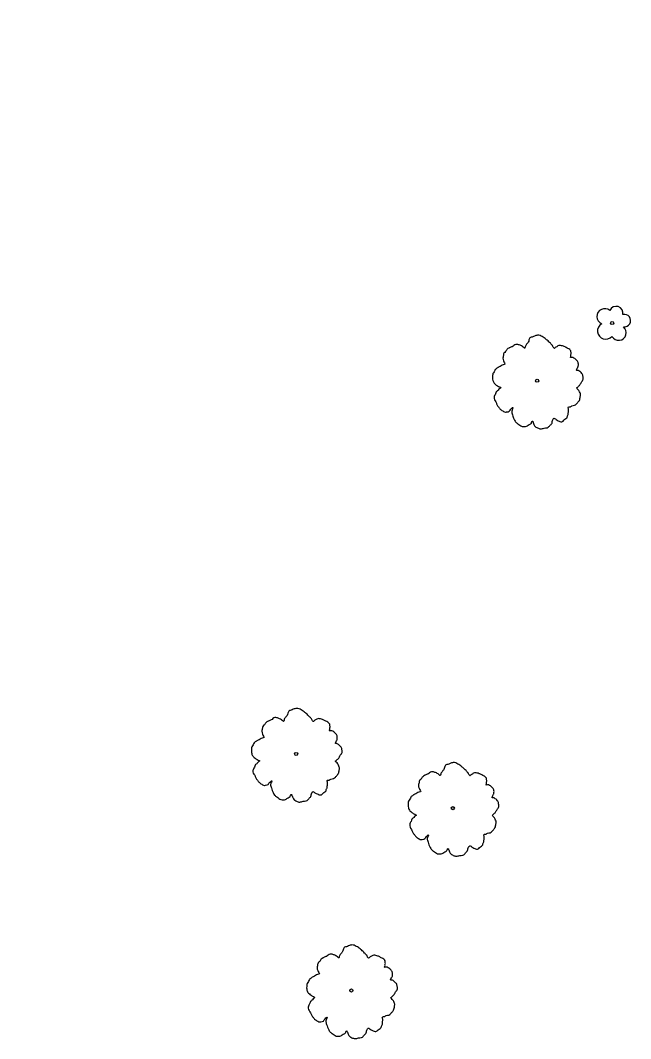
# Model space of a CAD drawing. Extents: x 2132221 to 2141942, y 535736 to 547298.
# Drawn here: x 2138723.7 to 2138821, y 541420.8 to 541583.2 of the extents above; entities that cross this region are included whole.
import ezdxf

# ---------------------------------------------------------------- set-up
doc = ezdxf.new("R2010")
doc.units = 0
doc.layers.add('RD_EX_VEG', color=7, linetype='Continuous')
doc.layers.add('RD_HC_Cl', color=7, linetype='Continuous')

msp = doc.modelspace()

# ---------------------------------------------------------------- linework, layer by layer
at = {"layer": 'RD_EX_VEG'}
for centre, radius in [((2138818.01, 541534.91), 0.25), ((2138806.07, 541525.71), 0.25), ((2138806.05, 541525.7), 0.0001), ((2138767.64, 541466.21), 0.25), ((2138767.62, 541466.2), 0.0001), ((2138792.62, 541457.57), 0.25), ((2138792.6, 541457.57), 0.0001), ((2138776.45, 541428.5), 0.25), ((2138776.43, 541428.5), 0.0001)]:
    msp.add_circle(centre, radius, dxfattribs=at)
for centre, radius, start, end in [((2138816.83, 541535.95), 1.26, 49.0921, 247.3743), ((2138818.66, 541536.49), 1.08, 347.6166, 157.3963), ((2138819.97, 541535.29), 0.995, 261.4029, 104.687), ((2138817, 541533.65), 1.32, 119.5229, 318.3992), ((2138819.05, 541533.37), 1.22, 209.207, 50.7449)]:
    msp.add_arc(centre, radius, start, end, dxfattribs=at)
for points in [[(2138811.43, 541530.46), (2138811.25, 541530.7), (2138810.95, 541530.87), (2138810.71, 541530.99), (2138810.5, 541531.1), (2138810.28, 541531.2), (2138809.94, 541531.3), (2138809.65, 541531.33), (2138809.38, 541531.26), (2138809.18, 541531.14), (2138808.94, 541530.99), (2138808.81, 541530.87), (2138808.71, 541530.95), (2138808.63, 541531.07), (2138808.51, 541531.31), (2138808.34, 541531.49), (2138808.17, 541531.68), (2138807.92, 541531.92), (2138807.68, 541532.17), (2138807.46, 541532.34), (2138807.2, 541532.55), (2138806.86, 541532.74), (2138806.53, 541532.91), (2138806.14, 541532.96), (2138805.62, 541532.83), (2138805.28, 541532.68), (2138804.99, 541532.62), (2138804.76, 541532.21), (2138804.63, 541531.84), (2138804.5, 541531.69), (2138804.23, 541531.34), (2138804.14, 541531.12), (2138804.07, 541530.89), (2138804, 541530.93), (2138803.71, 541531.17), (2138803.44, 541531.32), (2138802.98, 541531.48), (2138802.67, 541531.5), (2138802.36, 541531.35), (2138802.09, 541531.13), (2138801.87, 541531.07), (2138801.62, 541530.94), (2138801.55, 541530.91), (2138801.27, 541530.72), (2138801.01, 541530.35), (2138800.77, 541530.09), (2138800.69, 541529.85), (2138800.66, 541529.62), (2138800.6, 541529.32), (2138800.7, 541528.87), (2138800.85, 541528.57), (2138800.97, 541528.4), (2138800.48, 541528.19), (2138800.19, 541527.99), (2138799.81, 541527.81), (2138799.75, 541527.76), (2138799.37, 541527.48), (2138799.23, 541527.15), (2138799.01, 541526.84), (2138798.96, 541526.56), (2138798.93, 541526.15), (2138798.98, 541525.76), (2138799.23, 541525.31), (2138799.52, 541525.03), (2138800.04, 541524.73), (2138800.26, 541524.59), (2138800.11, 541524.49), (2138799.86, 541524.22), (2138799.54, 541523.93), (2138799.41, 541523.6), (2138799.27, 541523.34), (2138799.19, 541523.06), (2138799.24, 541522.67), (2138799.46, 541522.33), (2138799.64, 541521.91), (2138799.89, 541521.53), (2138800.21, 541521.15), (2138800.72, 541520.81), (2138801, 541520.69), (2138801.2, 541520.73), (2138801.61, 541520.84), (2138801.74, 541521.03), (2138802.2, 541521.42), (2138802.14, 541521.23), (2138802, 541520.86), (2138802.12, 541520.29), (2138802.26, 541519.88), (2138802.47, 541519.43), (2138802.62, 541519.16), (2138802.99, 541518.86), (2138803.3, 541518.63), (2138803.65, 541518.44), (2138804.05, 541518.41), (2138804.38, 541518.46), (2138804.61, 541518.61), (2138804.94, 541518.81), (2138805.1, 541518.89)], [(2138805.1, 541518.89), (2138805.18, 541519.07), (2138805.33, 541519.27), (2138805.36, 541519.2), (2138805.44, 541519.04), (2138805.54, 541518.75), (2138805.63, 541518.54), (2138805.87, 541518.31), (2138806.13, 541518.18), (2138806.64, 541518.03), (2138807.17, 541518.15), (2138807.65, 541518.22), (2138807.94, 541518.39), (2138808.08, 541518.58), (2138808.43, 541518.93), (2138808.48, 541519.25), (2138808.53, 541519.37), (2138808.76, 541519.72), (2138808.85, 541519.69), (2138809.07, 541519.53), (2138809.42, 541519.33), (2138809.69, 541519.22), (2138809.98, 541519.17), (2138810.19, 541519.27), (2138810.47, 541519.56), (2138810.8, 541519.79), (2138810.86, 541519.95), (2138810.9, 541520.12), (2138811, 541520.31), (2138811, 541520.52), (2138811.05, 541520.7), (2138811.05, 541520.84), (2138811.08, 541521.03), (2138811.05, 541521.25), (2138810.99, 541521.39), (2138811.06, 541521.53), (2138811.31, 541521.56), (2138811.42, 541521.59), (2138811.6, 541521.72), (2138812.01, 541521.79), (2138812.34, 541522.03), (2138812.62, 541522.35), (2138812.79, 541522.57), (2138812.89, 541522.87), (2138812.94, 541523.19), (2138812.98, 541523.4), (2138812.95, 541523.61), (2138812.82, 541523.93), (2138812.69, 541524.15), (2138812.45, 541524.41), (2138812.36, 541524.59), (2138812.41, 541524.61), (2138812.52, 541524.71), (2138812.72, 541524.89), (2138813, 541525.25), (2138813.27, 541525.7), (2138813.29, 541525.72), (2138813.4, 541525.96), (2138813.4, 541526.26), (2138813.35, 541526.46), (2138813.31, 541526.69), (2138813.16, 541526.89), (2138812.96, 541527.11), (2138812.73, 541527.28), (2138812.52, 541527.36), (2138812.31, 541527.4), (2138812.37, 541527.56), (2138812.53, 541527.84), (2138812.6, 541527.98), (2138812.63, 541528.2), (2138812.62, 541528.5), (2138812.41, 541528.92), (2138811.93, 541529.33), (2138811.58, 541529.41), (2138811.35, 541529.41), (2138811.41, 541529.53), (2138811.42, 541529.81), (2138811.48, 541530), (2138811.46, 541530.22), (2138811.43, 541530.39), (2138811.4, 541530.5)], [(2138773, 541470.97), (2138772.82, 541471.2), (2138772.52, 541471.38), (2138772.28, 541471.49), (2138772.07, 541471.61), (2138771.85, 541471.7), (2138771.51, 541471.81), (2138771.21, 541471.84), (2138770.95, 541471.76), (2138770.75, 541471.64), (2138770.51, 541471.49), (2138770.38, 541471.37), (2138770.28, 541471.45), (2138770.2, 541471.58), (2138770.08, 541471.81), (2138769.91, 541472), (2138769.74, 541472.18), (2138769.49, 541472.42), (2138769.25, 541472.68), (2138769.03, 541472.84), (2138768.77, 541473.05), (2138768.42, 541473.24), (2138768.1, 541473.41), (2138767.71, 541473.46), (2138767.19, 541473.33), (2138766.85, 541473.18), (2138766.56, 541473.12), (2138766.33, 541472.71), (2138766.19, 541472.34), (2138766.06, 541472.19), (2138765.8, 541471.85), (2138765.71, 541471.62), (2138765.64, 541471.39), (2138765.57, 541471.43), (2138765.28, 541471.67), (2138765.01, 541471.82), (2138764.55, 541471.98), (2138764.24, 541472), (2138763.93, 541471.85), (2138763.65, 541471.63), (2138763.44, 541471.57), (2138763.19, 541471.44), (2138763.11, 541471.41), (2138762.84, 541471.22), (2138762.58, 541470.85), (2138762.34, 541470.59), (2138762.26, 541470.35), (2138762.23, 541470.12), (2138762.17, 541469.82), (2138762.27, 541469.37), (2138762.42, 541469.07), (2138762.53, 541468.9), (2138762.05, 541468.69), (2138761.76, 541468.49), (2138761.38, 541468.31), (2138761.32, 541468.26), (2138760.94, 541467.98), (2138760.8, 541467.65), (2138760.58, 541467.34), (2138760.53, 541467.06), (2138760.5, 541466.65), (2138760.55, 541466.26), (2138760.8, 541465.81), (2138761.09, 541465.53), (2138761.61, 541465.23), (2138761.83, 541465.09), (2138761.68, 541464.99), (2138761.43, 541464.72), (2138761.11, 541464.43), (2138760.98, 541464.1), (2138760.84, 541463.84), (2138760.76, 541463.56), (2138760.81, 541463.17), (2138761.03, 541462.83), (2138761.21, 541462.41), (2138761.46, 541462.03), (2138761.78, 541461.65), (2138762.29, 541461.31), (2138762.57, 541461.19), (2138762.77, 541461.23), (2138763.18, 541461.34), (2138763.31, 541461.53), (2138763.77, 541461.92), (2138763.71, 541461.73), (2138763.57, 541461.36), (2138763.69, 541460.79), (2138763.83, 541460.38), (2138764.04, 541459.93), (2138764.19, 541459.66), (2138764.57, 541459.36), (2138764.88, 541459.13), (2138765.22, 541458.94), (2138765.63, 541458.91), (2138765.95, 541458.96), (2138766.18, 541459.11), (2138766.51, 541459.31), (2138766.67, 541459.39)], [(2138766.67, 541459.39), (2138766.75, 541459.57), (2138766.9, 541459.77), (2138766.93, 541459.7), (2138767.01, 541459.54), (2138767.11, 541459.25), (2138767.21, 541459.04), (2138767.44, 541458.82), (2138767.7, 541458.68), (2138768.21, 541458.54), (2138768.75, 541458.66), (2138769.23, 541458.72), (2138769.52, 541458.89), (2138769.65, 541459.08), (2138770, 541459.44), (2138770.05, 541459.75), (2138770.1, 541459.87), (2138770.33, 541460.22), (2138770.42, 541460.2), (2138770.64, 541460.03), (2138770.99, 541459.84), (2138771.27, 541459.72), (2138771.55, 541459.67), (2138771.76, 541459.77), (2138772.04, 541460.06), (2138772.37, 541460.29), (2138772.43, 541460.45), (2138772.47, 541460.63), (2138772.57, 541460.82), (2138772.57, 541461.03), (2138772.62, 541461.2), (2138772.62, 541461.34), (2138772.65, 541461.54), (2138772.62, 541461.75), (2138772.56, 541461.89), (2138772.63, 541462.03), (2138772.88, 541462.06), (2138772.99, 541462.09), (2138773.17, 541462.22), (2138773.58, 541462.3), (2138773.91, 541462.53), (2138774.19, 541462.85), (2138774.36, 541463.08), (2138774.46, 541463.37), (2138774.51, 541463.69), (2138774.55, 541463.9), (2138774.52, 541464.11), (2138774.39, 541464.44), (2138774.26, 541464.65), (2138774.03, 541464.91), (2138773.93, 541465.09), (2138773.98, 541465.11), (2138774.09, 541465.21), (2138774.29, 541465.4), (2138774.57, 541465.76), (2138774.84, 541466.21), (2138774.86, 541466.22), (2138774.97, 541466.46), (2138774.97, 541466.77), (2138774.92, 541466.96), (2138774.88, 541467.19), (2138774.73, 541467.39), (2138774.52, 541467.61), (2138774.3, 541467.78), (2138774.09, 541467.86), (2138773.88, 541467.91), (2138773.94, 541468.06), (2138774.09, 541468.34), (2138774.17, 541468.48), (2138774.2, 541468.71), (2138774.19, 541469.01), (2138773.98, 541469.42), (2138773.5, 541469.83), (2138773.15, 541469.92), (2138772.92, 541469.91), (2138772.98, 541470.03), (2138772.99, 541470.31), (2138773.05, 541470.5), (2138773.03, 541470.72), (2138773, 541470.9), (2138772.97, 541471)], [(2138797.98, 541462.33), (2138797.79, 541462.57), (2138797.5, 541462.74), (2138797.26, 541462.86), (2138797.05, 541462.97), (2138796.82, 541463.07), (2138796.49, 541463.17), (2138796.19, 541463.2), (2138795.92, 541463.13), (2138795.73, 541463.01), (2138795.49, 541462.86), (2138795.36, 541462.74), (2138795.26, 541462.82), (2138795.17, 541462.94), (2138795.06, 541463.18), (2138794.89, 541463.36), (2138794.72, 541463.55), (2138794.47, 541463.79), (2138794.23, 541464.04), (2138794.01, 541464.21), (2138793.75, 541464.42), (2138793.4, 541464.61), (2138793.07, 541464.78), (2138792.69, 541464.83), (2138792.17, 541464.69), (2138791.83, 541464.55), (2138791.54, 541464.49), (2138791.31, 541464.07), (2138791.17, 541463.71), (2138791.04, 541463.56), (2138790.78, 541463.21), (2138790.68, 541462.99), (2138790.62, 541462.76), (2138790.55, 541462.8), (2138790.26, 541463.04), (2138789.99, 541463.19), (2138789.53, 541463.35), (2138789.21, 541463.37), (2138788.91, 541463.22), (2138788.63, 541463), (2138788.42, 541462.94), (2138788.17, 541462.81), (2138788.09, 541462.77), (2138787.82, 541462.59), (2138787.56, 541462.21), (2138787.32, 541461.96), (2138787.24, 541461.71), (2138787.21, 541461.48), (2138787.14, 541461.19), (2138787.25, 541460.74), (2138787.4, 541460.43), (2138787.51, 541460.27), (2138787.03, 541460.06), (2138786.74, 541459.86), (2138786.36, 541459.68), (2138786.3, 541459.63), (2138785.92, 541459.34), (2138785.78, 541459.01), (2138785.56, 541458.7), (2138785.51, 541458.42), (2138785.48, 541458.02), (2138785.53, 541457.63), (2138785.78, 541457.17), (2138786.07, 541456.9), (2138786.58, 541456.59), (2138786.81, 541456.46), (2138786.66, 541456.36), (2138786.4, 541456.09), (2138786.09, 541455.8), (2138785.95, 541455.47), (2138785.82, 541455.21), (2138785.74, 541454.93), (2138785.79, 541454.54), (2138786.01, 541454.19), (2138786.19, 541453.78), (2138786.44, 541453.4), (2138786.76, 541453.01), (2138787.27, 541452.67), (2138787.55, 541452.56), (2138787.75, 541452.6), (2138788.16, 541452.71), (2138788.29, 541452.9), (2138788.75, 541453.29), (2138788.69, 541453.09), (2138788.55, 541452.73), (2138788.67, 541452.16), (2138788.81, 541451.75), (2138789.02, 541451.29), (2138789.17, 541451.02), (2138789.54, 541450.72), (2138789.85, 541450.5), (2138790.2, 541450.31), (2138790.61, 541450.27), (2138790.93, 541450.33), (2138791.16, 541450.48), (2138791.49, 541450.68), (2138791.65, 541450.76)], [(2138791.65, 541450.76), (2138791.73, 541450.94), (2138791.88, 541451.14), (2138791.91, 541451.07), (2138791.99, 541450.91), (2138792.09, 541450.62), (2138792.18, 541450.4), (2138792.42, 541450.18), (2138792.68, 541450.05), (2138793.19, 541449.9), (2138793.73, 541450.02), (2138794.21, 541450.09), (2138794.5, 541450.26), (2138794.63, 541450.45), (2138794.98, 541450.8), (2138795.03, 541451.12), (2138795.08, 541451.24), (2138795.31, 541451.58), (2138795.4, 541451.56), (2138795.62, 541451.4), (2138795.97, 541451.2), (2138796.24, 541451.09), (2138796.53, 541451.04), (2138796.74, 541451.14), (2138797.02, 541451.43), (2138797.35, 541451.66), (2138797.41, 541451.82), (2138797.45, 541451.99), (2138797.55, 541452.18), (2138797.55, 541452.39), (2138797.6, 541452.57), (2138797.6, 541452.71), (2138797.63, 541452.9), (2138797.6, 541453.12), (2138797.54, 541453.26), (2138797.61, 541453.4), (2138797.86, 541453.43), (2138797.97, 541453.46), (2138798.15, 541453.59), (2138798.56, 541453.66), (2138798.89, 541453.9), (2138799.17, 541454.22), (2138799.34, 541454.44), (2138799.44, 541454.74), (2138799.48, 541455.06), (2138799.53, 541455.27), (2138799.5, 541455.48), (2138799.37, 541455.8), (2138799.24, 541456.02), (2138799, 541456.28), (2138798.91, 541456.46), (2138798.96, 541456.48), (2138799.07, 541456.58), (2138799.27, 541456.76), (2138799.55, 541457.12), (2138799.82, 541457.57), (2138799.84, 541457.59), (2138799.95, 541457.83), (2138799.95, 541458.13), (2138799.9, 541458.33), (2138799.86, 541458.56), (2138799.71, 541458.76), (2138799.5, 541458.98), (2138799.28, 541459.15), (2138799.07, 541459.23), (2138798.86, 541459.27), (2138798.92, 541459.43), (2138799.07, 541459.71), (2138799.15, 541459.85), (2138799.18, 541460.07), (2138799.17, 541460.38), (2138798.96, 541460.79), (2138798.48, 541461.2), (2138798.13, 541461.28), (2138797.9, 541461.28), (2138797.96, 541461.4), (2138797.97, 541461.68), (2138798.03, 541461.87), (2138798, 541462.09), (2138797.98, 541462.26), (2138797.94, 541462.37)], [(2138781.81, 541433.26), (2138781.62, 541433.5), (2138781.33, 541433.67), (2138781.09, 541433.79), (2138780.88, 541433.9), (2138780.65, 541434), (2138780.32, 541434.1), (2138780.02, 541434.13), (2138779.76, 541434.05), (2138779.56, 541433.94), (2138779.32, 541433.79), (2138779.19, 541433.67), (2138779.09, 541433.74), (2138779, 541433.87), (2138778.89, 541434.11), (2138778.72, 541434.29), (2138778.55, 541434.47), (2138778.3, 541434.71), (2138778.06, 541434.97), (2138777.84, 541435.14), (2138777.58, 541435.35), (2138777.23, 541435.54), (2138776.91, 541435.71), (2138776.52, 541435.76), (2138776, 541435.62), (2138775.66, 541435.48), (2138775.37, 541435.42), (2138775.14, 541435), (2138775, 541434.64), (2138774.87, 541434.48), (2138774.61, 541434.14), (2138774.51, 541433.91), (2138774.45, 541433.69), (2138774.38, 541433.73), (2138774.09, 541433.97), (2138773.82, 541434.12), (2138773.36, 541434.28), (2138773.04, 541434.29), (2138772.74, 541434.15), (2138772.46, 541433.93), (2138772.25, 541433.87), (2138772, 541433.73), (2138771.92, 541433.7), (2138771.65, 541433.52), (2138771.39, 541433.14), (2138771.15, 541432.89), (2138771.07, 541432.64), (2138771.04, 541432.41), (2138770.97, 541432.11), (2138771.08, 541431.67), (2138771.23, 541431.36), (2138771.34, 541431.2), (2138770.86, 541430.99), (2138770.57, 541430.79), (2138770.19, 541430.61), (2138770.13, 541430.56), (2138769.75, 541430.27), (2138769.61, 541429.94), (2138769.39, 541429.63), (2138769.34, 541429.35), (2138769.31, 541428.95), (2138769.36, 541428.55), (2138769.61, 541428.1), (2138769.9, 541427.83), (2138770.42, 541427.52), (2138770.64, 541427.39), (2138770.49, 541427.29), (2138770.24, 541427.02), (2138769.92, 541426.73), (2138769.79, 541426.4), (2138769.65, 541426.14), (2138769.57, 541425.86), (2138769.62, 541425.47), (2138769.84, 541425.12), (2138770.02, 541424.71), (2138770.27, 541424.33), (2138770.59, 541423.94), (2138771.1, 541423.6), (2138771.38, 541423.49), (2138771.58, 541423.53), (2138771.99, 541423.64), (2138772.12, 541423.83), (2138772.58, 541424.21), (2138772.52, 541424.02), (2138772.38, 541423.66), (2138772.5, 541423.09), (2138772.64, 541422.67), (2138772.85, 541422.22), (2138773, 541421.95), (2138773.38, 541421.65), (2138773.68, 541421.43), (2138774.03, 541421.24), (2138774.44, 541421.2), (2138774.76, 541421.26), (2138774.99, 541421.41), (2138775.32, 541421.61), (2138775.48, 541421.69)], [(2138775.48, 541421.69), (2138775.56, 541421.86), (2138775.71, 541422.07), (2138775.74, 541422), (2138775.82, 541421.84), (2138775.92, 541421.55), (2138776.02, 541421.33), (2138776.25, 541421.11), (2138776.51, 541420.98), (2138777.02, 541420.83), (2138777.56, 541420.95), (2138778.04, 541421.02), (2138778.33, 541421.18), (2138778.46, 541421.37), (2138778.81, 541421.73), (2138778.86, 541422.05), (2138778.91, 541422.17), (2138779.14, 541422.51), (2138779.23, 541422.49), (2138779.45, 541422.32), (2138779.8, 541422.13), (2138780.08, 541422.01), (2138780.36, 541421.97), (2138780.57, 541422.07), (2138780.85, 541422.35), (2138781.18, 541422.59), (2138781.24, 541422.75), (2138781.28, 541422.92), (2138781.38, 541423.11), (2138781.38, 541423.32), (2138781.43, 541423.5), (2138781.43, 541423.64), (2138781.46, 541423.83), (2138781.43, 541424.05), (2138781.37, 541424.19), (2138781.44, 541424.33), (2138781.69, 541424.35), (2138781.8, 541424.38), (2138781.98, 541424.52), (2138782.39, 541424.59), (2138782.72, 541424.82), (2138783, 541425.15), (2138783.17, 541425.37), (2138783.27, 541425.67), (2138783.32, 541425.98), (2138783.36, 541426.2), (2138783.33, 541426.41), (2138783.2, 541426.73), (2138783.07, 541426.95), (2138782.83, 541427.21), (2138782.74, 541427.39), (2138782.79, 541427.4), (2138782.9, 541427.51), (2138783.1, 541427.69), (2138783.38, 541428.05), (2138783.65, 541428.5), (2138783.67, 541428.52), (2138783.78, 541428.76), (2138783.78, 541429.06), (2138783.73, 541429.26), (2138783.69, 541429.49), (2138783.54, 541429.69), (2138783.33, 541429.91), (2138783.11, 541430.08), (2138782.9, 541430.16), (2138782.69, 541430.2), (2138782.75, 541430.36), (2138782.9, 541430.64), (2138782.98, 541430.77), (2138783.01, 541431), (2138783, 541431.3), (2138782.79, 541431.72), (2138782.31, 541432.13), (2138781.96, 541432.21), (2138781.73, 541432.2), (2138781.79, 541432.33), (2138781.8, 541432.61), (2138781.86, 541432.8), (2138781.83, 541433.01), (2138781.81, 541433.19), (2138781.78, 541433.3)]]:
    msp.add_spline(points, degree=3, dxfattribs=at)
at = {"layer": 'RD_HC_Cl'}
msp.add_arc((2137944.04, 542541.74), 972.38, 220.32405, 325.12405, dxfattribs=at)

doc.saveas('drawing.dxf')
